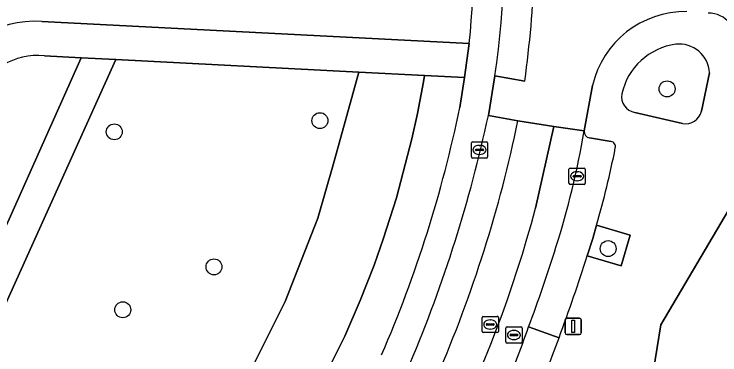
# Model space of a CAD drawing. Extents: x 161354 to 162026, y 386504 to 387460.
# Drawn here: x 161755.51 to 161798.85, y 387153.63 to 387174.58 of the extents above; entities that cross this region are included whole.
import ezdxf

# ---------------------------------------------------------------- set-up
doc = ezdxf.new("R2010")
doc.units = 0
for name, color, linetype in [('IMGEO_Boom', 7, 'Continuous'), ('IMGEO_Erf', 7, 'Continuous'), ('IMGEO_Groenvoorziening', 7, 'Continuous'), ('IMGEO_Kolk', 7, 'Continuous'), ('IMGEO_Lichtmast', 7, 'Continuous'), ('IMGEO_Parkeervlak_open', 7, 'Continuous'), ('IMGEO_Rijbaan_lokaal_gesloten', 7, 'Continuous'), ('IMGEO_Rijbaan_lokaal_open', 7, 'Continuous'), ('IMGEO_Rioolput', 7, 'Continuous'), ('IMGEO_Voetpad_open', 7, 'Continuous')]:
    doc.layers.add(name, color=color, linetype=linetype)

msp = doc.modelspace()

# ---------------------------------------------------------------- linework, layer by layer
at = {"layer": 'IMGEO_Boom'}
for centre in [(161795.611, 387169.979), (161774.293, 387168.028), (161761.665, 387167.342), (161791.992, 387160.164), (161767.787, 387159.041), (161762.186, 387156.404)]:
    msp.add_circle(centre, 0.489, dxfattribs=at)
at = {"layer": 'IMGEO_Erf'}
msp.add_lwpolyline([(161824.787, 387169.163), (161803.807, 387170.025), (161795.219, 387155.475), (161794.323, 387149.903), (161794.45, 387149.798), (161751.44, 387094.966)], dxfattribs=at)
at = {"layer": 'IMGEO_Groenvoorziening'}
for points in [[(161757.219, 387174.132), (161783.465, 387172.779)], [(161759.629, 387171.893), (161757.371, 387172.009)], [(161780.709, 387170.81), (161776.684, 387171.017), (161775.113, 387165.32), (161774.157, 387162.039), (161772.152, 387156.917), (161769.698, 387151.996), (161766.955, 387147.542), (161766.735, 387147.208), (161763.483, 387142.852), (161755.69, 387132.886), (161747.211, 387139.512), (161761.76, 387171.784), (161759.629, 387171.893), (161748.619, 387147.247), (161745.626, 387140.8)], [(161748.619, 387147.247), (161759.629, 387171.893)], [(161782.883, 387168.843), (161783.181, 387170.683), (161780.709, 387170.81), (161780.647, 387170.411), (161780.276, 387168.458), (161779.935, 387166.903), (161778.987, 387163.291), (161778.183, 387160.745), (161777.62, 387159.153), (161776.769, 387156.965), (161775.822, 387154.773), (161773.609, 387150.354)], [(161773.609, 387150.354), (161775.822, 387154.773), (161776.769, 387156.965), (161777.62, 387159.153), (161778.183, 387160.745), (161778.987, 387163.291), (161779.935, 387166.903), (161780.276, 387168.458), (161780.647, 387170.411), (161780.709, 387170.81)], [(161797.726, 387168.608), (161798.22, 387170.977)], [(161793.628, 387168.532), (161796.562, 387167.845)]]:
    msp.add_lwpolyline(points, dxfattribs=at)
for points in [[(161776.684, 387171.017), (161761.76, 387171.784), (161747.211, 387139.512), (161755.69, 387132.886), (161763.483, 387142.852), (161766.735, 387147.208), (161766.955, 387147.542), (161769.698, 387151.996), (161772.152, 387156.917), (161774.157, 387162.039), (161775.113, 387165.32)], [(161791.282, 387161.601), (161791.051, 387160.787), (161790.704, 387159.711), (161792.794, 387159.103), (161793.344, 387160.983)]]:
    msp.add_lwpolyline(points, close=True, dxfattribs=at)
for centre, radius, start, end in [((161704.224, 387180.47), 79.613, 354.45629, 2.52615), ((161756.849, 387167.648), 6.495, 86.7301, 157.5984), ((161796.683, 387168.812), 3.949, 97.7123, 167.4598), ((161796.353, 387170.865), 1.871, 3.4275, 96.1321), ((161756.939, 387167.976), 4.056, 83.8853, 158.8859), ((161793.806, 387169.507), 0.991, 170.6063, 259.6546), ((161706.603, 387184.559), 77.883, 336.60258, 348.35854), ((161796.723, 387168.869), 1.037, 261.0951, 345.3945)]:
    msp.add_arc(centre, radius, start, end, dxfattribs=at)
at = {"layer": 'IMGEO_Kolk'}
for p, q in [((161783.592, 387165.804), (161783.592, 387166.656)), ((161783.667, 387166.73), (161784.519, 387166.73)), ((161784.08, 387166.51), (161784.105, 387166.51)), ((161784.593, 387166.656), (161784.593, 387165.804)), ((161783.851, 387166.224), (161783.851, 387166.236)), ((161784.289, 387166.187), (161783.891, 387166.187)), ((161783.894, 387166.273), (161784.292, 387166.273)), ((161784.103, 387165.95), (161784.078, 387165.95)), ((161784.335, 387166.236), (161784.335, 387166.224)), ((161784.519, 387165.73), (161783.667, 387165.73)), ((161789.587, 387164.185), (161789.587, 387165.037)), ((161789.662, 387165.111), (161790.514, 387165.111)), ((161790.588, 387165.037), (161790.588, 387164.185)), ((161789.846, 387164.605), (161789.846, 387164.617)), ((161789.889, 387164.654), (161790.287, 387164.654)), ((161790.075, 387164.891), (161790.1, 387164.891)), ((161790.33, 387164.617), (161790.33, 387164.605)), ((161790.284, 387164.568), (161789.886, 387164.568)), ((161790.098, 387164.331), (161790.073, 387164.331)), ((161790.514, 387164.111), (161789.662, 387164.111))]:
    msp.add_line(p, q, dxfattribs=at)
for points in [[(161783.592, 387165.804), (161783.592, 387166.656)], [(161783.667, 387166.73), (161784.519, 387166.73)], [(161784.593, 387166.656), (161784.593, 387165.804)], [(161784.519, 387165.73), (161783.667, 387165.73)], [(161789.587, 387164.185), (161789.587, 387165.037)], [(161789.662, 387165.111), (161790.514, 387165.111)], [(161790.588, 387165.037), (161790.588, 387164.185)], [(161790.514, 387164.111), (161789.662, 387164.111)]]:
    msp.add_lwpolyline(points, dxfattribs=at)
for centre, radius, start, end in [((161783.669, 387166.654), 0.0765, 91.552, 178.448), ((161783.669, 387166.654), 0.0765, 91.552, 178.448), ((161784.517, 387166.654), 0.0765, 1.552, 88.448), ((161784.517, 387166.654), 0.0765, 1.552, 88.448), ((161783.891, 387166.233), 0.0403, 85.8775, 175.7526), ((161783.888, 387166.223), 0.0366, 178.938, 274.7102), ((161784.292, 387166.23), 0.043, 264.8664, 352.4533), ((161784.296, 387166.235), 0.0386, 1.7309, 96.639), ((161783.669, 387165.806), 0.0765, 181.552, 268.448), ((161783.669, 387165.806), 0.0765, 181.552, 268.448), ((161784.517, 387165.806), 0.0765, 271.552, 358.448), ((161784.517, 387165.806), 0.0765, 271.552, 358.448), ((161789.664, 387165.035), 0.0765, 91.552, 178.448), ((161789.664, 387165.035), 0.0765, 91.552, 178.448), ((161790.512, 387165.035), 0.0765, 1.552, 88.448), ((161790.512, 387165.035), 0.0765, 1.552, 88.448), ((161789.886, 387164.614), 0.0403, 85.8775, 175.7526), ((161789.883, 387164.604), 0.0366, 178.938, 274.7102), ((161790.287, 387164.611), 0.043, 264.8664, 352.4533), ((161790.291, 387164.616), 0.0386, 1.7309, 96.639), ((161789.664, 387164.187), 0.0765, 181.552, 268.448), ((161789.664, 387164.187), 0.0765, 181.552, 268.448), ((161790.512, 387164.187), 0.0765, 271.552, 358.448), ((161790.512, 387164.187), 0.0765, 271.552, 358.448)]:
    msp.add_arc(centre, radius, start, end, dxfattribs=at)
for centre, major_axis, ratio, start_param, end_param in [((161784.079, 387166.23), (-0.387, 0.002), 0.722429, 4.712389, 7.853982), ((161784.104, 387166.23), (-0.39, 0.002), 0.717154, 1.570796, 4.712389), ((161790.074, 387164.611), (-0.387, 0.002), 0.722429, 4.712389, 7.853982), ((161790.099, 387164.611), (-0.39, 0.002), 0.717154, 1.570796, 4.712389)]:
    msp.add_ellipse(centre, major_axis=major_axis, ratio=ratio, start_param=start_param, end_param=end_param, dxfattribs=at)
at = {"layer": 'IMGEO_Lichtmast'}
for p, q in [((161789.349, 387154.984), (161789.349, 387155.784)), ((161789.349, 387155.784), (161789.349, 387154.984)), ((161789.449, 387155.884), (161790.239, 387155.884)), ((161790.239, 387155.884), (161789.449, 387155.884)), ((161790.339, 387155.784), (161790.339, 387154.984)), ((161790.339, 387154.984), (161790.339, 387155.784)), ((161790.239, 387154.884), (161789.449, 387154.884)), ((161789.449, 387154.884), (161790.239, 387154.884))]:
    msp.add_line(p, q, dxfattribs=at)
msp.add_lwpolyline([(161789.769, 387155.759), (161789.919, 387155.759), (161789.919, 387155.009), (161789.769, 387155.009), (161789.769, 387155.759)], dxfattribs=at)
for centre, start, end in [((161789.449, 387155.784), 90, 180), ((161789.449, 387155.784), 90, 180), ((161790.239, 387155.784), 0, 90), ((161790.239, 387155.784), 360, 90), ((161789.449, 387154.984), 180, 270), ((161789.449, 387154.984), 180, 270), ((161790.239, 387154.984), 270, 0), ((161790.239, 387154.984), 270, 0)]:
    msp.add_arc(centre, 0.1, start, end, dxfattribs=at)
at = {"layer": 'IMGEO_Parkeervlak_open'}
for points in [[(161792.173, 387166.754), (161790.842, 387166.967)], [(161790.704, 387159.711), (161791.051, 387160.787), (161791.282, 387161.601)], [(161787.108, 387155.352), (161788.979, 387154.689)]]:
    msp.add_lwpolyline(points, dxfattribs=at)
for centre, radius, start, end in [((161737.677, 387176.43), 53.609, 342.4344, 350.2983), ((161790.918, 387167.359), 0.4, 174.7478, 259.0347), ((161792.112, 387166.43), 0.33, 345.8506, 79.3477), ((161738.346, 387176.936), 55.113, 343.8445, 348.925), ((161688.629, 387191.84), 105.022, 339.66943, 342.49504), ((161681.329, 387194.473), 114.766, 339.71739, 342.36858)]:
    msp.add_arc(centre, radius, start, end, dxfattribs=at)
at = {"layer": 'IMGEO_Rijbaan_lokaal_gesloten'}
for points in [[(161785.038, 387170.777), (161786.871, 387170.464)], [(161786.456, 387168.021), (161784.635, 387168.338)], [(161790.52, 387167.396), (161788.657, 387167.673), (161787.531, 387162.65)]]:
    msp.add_lwpolyline(points, dxfattribs=at)
for centre, radius, start, end in [((161720.531, 387179.927), 65.152, 351.92653, 3.58843), ((161718.241, 387179.968), 69.285, 352.11545, 3.37241), ((161701.333, 387186.251), 85.206, 337.11946, 347.86401), ((161707.493, 387184.367), 80.637, 336.59972, 348.30437), ((161737.677, 387176.43), 53.609, 342.4344, 350.2983), ((161717.417, 387181.099), 72.501, 320.55444, 345.25805), ((161688.629, 387191.84), 105.022, 339.66943, 342.49504), ((161733.685, 387173.835), 56.53, 336.3166, 340.9156)]:
    msp.add_arc(centre, radius, start, end, dxfattribs=at)
at = {"layer": 'IMGEO_Rijbaan_lokaal_open'}
for points in [[(161786.871, 387170.464), (161785.038, 387170.777), (161784.635, 387168.338), (161786.456, 387168.021), (161788.657, 387167.673), (161790.52, 387167.396), (161791.032, 387170.191)], [(161787.531, 387162.65), (161788.657, 387167.673), (161786.456, 387168.021)], [(161788.979, 387154.689), (161787.108, 387155.352)]]:
    msp.add_lwpolyline(points, dxfattribs=at)
for centre, radius, start, end in [((161718.241, 387179.968), 69.285, 352.11545, 3.37241), ((161796.749, 387168.863), 5.869, 89.2827, 166.918), ((161798.124, 387172.865), 1.776, 39.8025, 89.7016), ((161707.493, 387184.367), 80.637, 336.59972, 348.30437), ((161717.417, 387181.099), 72.501, 320.55444, 345.25805), ((161733.685, 387173.835), 56.53, 336.3166, 340.9156), ((161715.519, 387180.985), 78.025, 336.91909, 340.30443)]:
    msp.add_arc(centre, radius, start, end, dxfattribs=at)
at = {"layer": 'IMGEO_Rioolput'}
for p, q in [((161784.251, 387155.075), (161784.251, 387155.927)), ((161784.326, 387156.001), (161785.178, 387156.001)), ((161785.252, 387155.927), (161785.252, 387155.075)), ((161784.51, 387155.495), (161784.51, 387155.507)), ((161784.553, 387155.544), (161784.951, 387155.544)), ((161784.739, 387155.781), (161784.764, 387155.781)), ((161784.994, 387155.507), (161784.994, 387155.495)), ((161784.948, 387155.458), (161784.55, 387155.458)), ((161784.762, 387155.221), (161784.737, 387155.221)), ((161785.707, 387154.426), (161785.707, 387155.278)), ((161785.782, 387155.352), (161786.634, 387155.352)), ((161786.195, 387155.132), (161786.22, 387155.132)), ((161786.708, 387155.278), (161786.708, 387154.426)), ((161785.178, 387155.001), (161784.326, 387155.001)), ((161785.966, 387154.846), (161785.966, 387154.858)), ((161786.404, 387154.809), (161786.006, 387154.809)), ((161786.009, 387154.895), (161786.407, 387154.895)), ((161786.45, 387154.858), (161786.45, 387154.846)), ((161786.634, 387154.352), (161785.782, 387154.352)), ((161786.218, 387154.572), (161786.193, 387154.572))]:
    msp.add_line(p, q, dxfattribs=at)
for points in [[(161784.251, 387155.075), (161784.251, 387155.927)], [(161784.326, 387156.001), (161785.178, 387156.001)], [(161785.252, 387155.927), (161785.252, 387155.075)], [(161785.707, 387154.426), (161785.707, 387155.278)], [(161785.782, 387155.352), (161786.634, 387155.352)], [(161786.708, 387155.278), (161786.708, 387154.426)], [(161785.178, 387155.001), (161784.326, 387155.001)], [(161786.634, 387154.352), (161785.782, 387154.352)]]:
    msp.add_lwpolyline(points, dxfattribs=at)
for centre, radius, start, end in [((161784.328, 387155.925), 0.0765, 91.552, 178.448), ((161784.328, 387155.925), 0.0765, 91.552, 178.448), ((161785.176, 387155.925), 0.0765, 1.552, 88.448), ((161785.176, 387155.925), 0.0765, 1.552, 88.448), ((161784.55, 387155.504), 0.0403, 85.8775, 175.7526), ((161784.547, 387155.494), 0.0366, 178.938, 274.7102), ((161784.951, 387155.501), 0.043, 264.8664, 352.4533), ((161784.955, 387155.506), 0.0386, 1.7309, 96.639), ((161784.328, 387155.077), 0.0765, 181.552, 268.448), ((161784.328, 387155.077), 0.0765, 181.552, 268.448), ((161785.176, 387155.077), 0.0765, 271.552, 358.448), ((161785.176, 387155.077), 0.0765, 271.552, 358.448), ((161785.784, 387155.276), 0.0765, 91.552, 178.448), ((161785.784, 387155.276), 0.0765, 91.552, 178.448), ((161786.632, 387155.276), 0.0765, 1.552, 88.448), ((161786.632, 387155.276), 0.0765, 1.552, 88.448), ((161786.006, 387154.855), 0.0403, 85.8775, 175.7526), ((161786.003, 387154.845), 0.0366, 178.938, 274.7102), ((161786.407, 387154.852), 0.043, 264.8664, 352.4533), ((161786.411, 387154.857), 0.0386, 1.7309, 96.639), ((161785.784, 387154.428), 0.0765, 181.552, 268.448), ((161785.784, 387154.428), 0.0765, 181.552, 268.448), ((161786.632, 387154.428), 0.0765, 271.552, 358.448), ((161786.632, 387154.428), 0.0765, 271.552, 358.448)]:
    msp.add_arc(centre, radius, start, end, dxfattribs=at)
for centre, major_axis, ratio, start_param, end_param in [((161784.738, 387155.501), (-0.387, 0.002), 0.722429, 4.712389, 7.853982), ((161784.763, 387155.501), (-0.39, 0.002), 0.717154, 1.570796, 4.712389), ((161786.194, 387154.852), (-0.387, 0.002), 0.722429, 4.712389, 7.853982), ((161786.219, 387154.852), (-0.39, 0.002), 0.717154, 1.570796, 4.712389)]:
    msp.add_ellipse(centre, major_axis=major_axis, ratio=ratio, start_param=start_param, end_param=end_param, dxfattribs=at)
at = {"layer": 'IMGEO_Voetpad_open'}
for points in [[(161757.371, 387172.009), (161759.629, 387171.893), (161761.76, 387171.784), (161776.684, 387171.017), (161780.709, 387170.81), (161783.181, 387170.683), (161783.465, 387172.779), (161757.219, 387174.132)], [(161794.45, 387149.798), (161794.323, 387149.903), (161795.219, 387155.475), (161803.807, 387170.025), (161805.466, 387172.836), (161800.767, 387173.008)], [(161783.465, 387172.779), (161783.181, 387170.683), (161782.883, 387168.843)], [(161784.635, 387168.338), (161785.038, 387170.777)], [(161798.22, 387170.977), (161797.726, 387168.608)], [(161791.032, 387170.191), (161790.52, 387167.396)], [(161796.562, 387167.845), (161793.628, 387168.532)], [(161790.842, 387166.967), (161792.173, 387166.754)], [(161791.282, 387161.601), (161793.344, 387160.983), (161792.794, 387159.103), (161790.704, 387159.711)]]:
    msp.add_lwpolyline(points, dxfattribs=at)
for centre, radius, start, end in [((161704.224, 387180.47), 79.613, 354.45629, 2.52615), ((161720.531, 387179.927), 65.152, 351.92653, 3.58843), ((161796.749, 387168.863), 5.869, 89.2827, 166.918), ((161798.124, 387172.865), 1.776, 39.8025, 89.7016), ((161756.849, 387167.648), 6.495, 86.7301, 157.5984), ((161796.683, 387168.812), 3.949, 97.7123, 167.4598), ((161796.353, 387170.865), 1.871, 3.4275, 96.1321), ((161756.939, 387167.976), 4.056, 83.8853, 158.8859), ((161793.806, 387169.507), 0.991, 170.6063, 259.6546), ((161706.603, 387184.559), 77.883, 336.60258, 348.35854), ((161796.723, 387168.869), 1.037, 261.0951, 345.3945), ((161701.333, 387186.251), 85.206, 337.11946, 347.86401), ((161790.918, 387167.359), 0.4, 174.7478, 259.0347), ((161792.112, 387166.43), 0.33, 345.8506, 79.3477), ((161738.346, 387176.936), 55.113, 343.8445, 348.925), ((161681.329, 387194.473), 114.766, 339.71739, 342.36858), ((161715.519, 387180.985), 78.025, 336.91909, 340.30443)]:
    msp.add_arc(centre, radius, start, end, dxfattribs=at)

doc.saveas('drawing.dxf')
